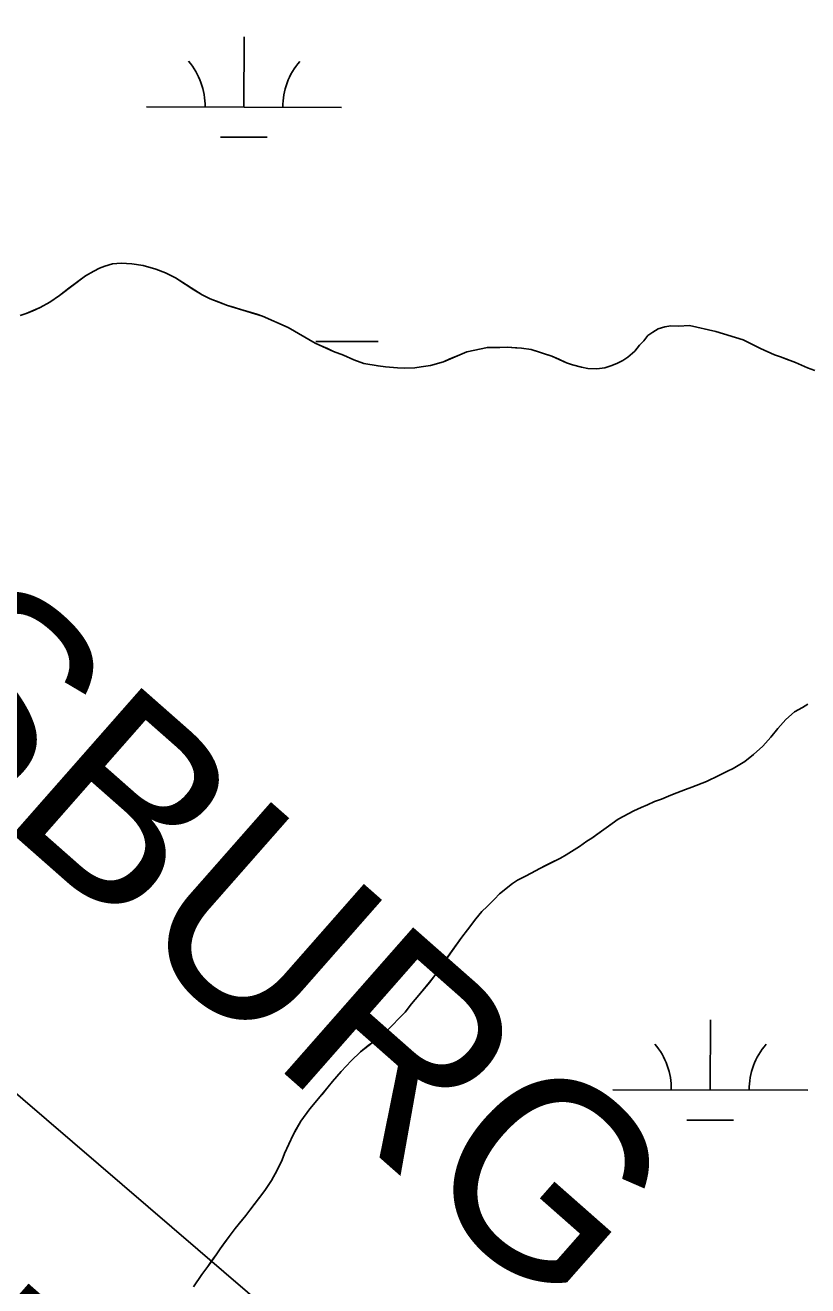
# Model space of a CAD drawing. Extents: x 3180038 to 3217926, y 922069 to 947485.
# Drawn here: x 3209093 to 3209495, y 937127 to 937774 of the extents above; entities that cross this region are included whole.
import ezdxf

# ---------------------------------------------------------------- set-up
doc = ezdxf.new("R2010")
doc.units = 0
for name, color, linetype in [('V-SITE-VEGE', 7, 'Continuous'), ('V-TOPO-BNDY', 7, 'Continuous'), ('V-TOPO-GNAM-IDEN', 7, 'Continuous'), ('V-TOPO-SHOR', 7, 'Continuous'), ('V-WETL-SWMP', 7, 'Continuous')]:
    doc.layers.add(name, color=color, linetype=linetype)

msp = doc.modelspace()

# ---------------------------------------------------------------- linework, layer by layer
at = {"layer": 'V-SITE-VEGE'}
for p, q in [((3209137.87, 937651.35), (3209134.08, 937650.24)), ((3209142.39, 937651.75), (3209137.87, 937651.35)), ((3209147.81, 937651.43), (3209142.39, 937651.75)), ((3209153.6, 937650.57), (3209147.81, 937651.43)), ((3209124, 937645.28), (3209110.7, 937635.23)), ((3209128.32, 937647.66), (3209124, 937645.28)), ((3209131.2, 937649.13), (3209128.32, 937647.66)), ((3209134.08, 937650.24), (3209131.2, 937649.13)), ((3209160.13, 937648.63), (3209153.6, 937650.57)), ((3209165.2, 937646.86), (3209160.13, 937648.63)), ((3209170.29, 937644.19), (3209165.2, 937646.86)), ((3209183.91, 937635.44), (3209170.29, 937644.19)), ((3209105.84, 937631.76), (3209100.8, 937629.01)), ((3209110.7, 937635.23), (3209105.84, 937631.76)), ((3209188.09, 937633.48), (3209183.91, 937635.44)), ((3209196.97, 937630.11), (3209188.09, 937633.48)), ((3209093.59, 937625.88), (3209090.53, 937624.95)), ((3209100.8, 937629.01), (3209093.59, 937625.88)), ((3209214.91, 937624.65), (3209196.97, 937630.11)), ((3209228.15, 937618.79), (3209214.91, 937624.65)), ((3209241.96, 937610.76), (3209228.15, 937618.79)), ((3209421.41, 937619.2), (3209417.98, 937618.09)), ((3209424.48, 937619.59), (3209421.41, 937619.2)), ((3209428.46, 937619.44), (3209424.48, 937619.59)), ((3209434.06, 937619.84), (3209428.46, 937619.44)), ((3209447.64, 937616.69), (3209434.06, 937619.84)), ((3209412.77, 937614.62), (3209410.62, 937611.89)), ((3209415.28, 937616.44), (3209412.77, 937614.62)), ((3209417.98, 937618.09), (3209415.28, 937616.44)), ((3209461.6, 937612.47), (3209447.64, 937616.69)), ((3209470.49, 937608.01), (3209461.6, 937612.47)), ((3209251.39, 937606.49), (3209241.96, 937610.76)), ((3209256.47, 937604.55), (3209251.39, 937606.49)), ((3209319.73, 937606.3), (3209307.83, 937601.15)), ((3209330.37, 937608.55), (3209319.73, 937606.3)), ((3209340.5, 937608.63), (3209330.37, 937608.55)), ((3209347.92, 937608.15), (3209340.5, 937608.63)), ((3209352.8, 937607.46), (3209347.92, 937608.15)), ((3209363.49, 937604.11), (3209352.8, 937607.46)), ((3209405.96, 937606.61), (3209402.37, 937603.51)), ((3209408.47, 937609.7), (3209405.96, 937606.61)), ((3209410.62, 937611.89), (3209408.47, 937609.7)), ((3209477.75, 937604.82), (3209470.49, 937608.01)), ((3209261.73, 937602.24), (3209256.47, 937604.55)), ((3209266.99, 937600.29), (3209261.73, 937602.24)), ((3209274.23, 937599.08), (3209266.99, 937600.29)), ((3209307.83, 937601.15), (3209301.16, 937599.29)), ((3209370.93, 937600.73), (3209363.49, 937604.11)), ((3209374.01, 937599.67), (3209370.93, 937600.73)), ((3209378.73, 937598.44), (3209374.01, 937599.67)), ((3209396.79, 937600.39), (3209393.72, 937599.1)), ((3209399.85, 937601.86), (3209396.79, 937600.39)), ((3209402.37, 937603.51), (3209399.85, 937601.86)), ((3209480.83, 937603.75), (3209477.75, 937604.82)), ((3209488.44, 937600.74), (3209480.83, 937603.75)), ((3209494.61, 937598.08), (3209488.44, 937600.74)), ((3209278.03, 937598.57), (3209274.23, 937599.08)), ((3209284.18, 937598.07), (3209278.03, 937598.57)), ((3209287.79, 937597.92), (3209284.18, 937598.07)), ((3209293.03, 937598.14), (3209287.79, 937597.92)), ((3209296.29, 937598.53), (3209293.03, 937598.14)), ((3209301.16, 937599.29), (3209296.29, 937598.53)), ((3209381.98, 937597.75), (3209378.73, 937598.44)), ((3209386.5, 937597.6), (3209381.98, 937597.75)), ((3209390.66, 937598.17), (3209386.5, 937597.6)), ((3209393.72, 937599.1), (3209390.66, 937598.17)), ((3209498.42, 937596.66), (3209494.61, 937598.08)), ((3209492.17, 937423.96), (3209494.87, 937425.61)), ((3209483.54, 937417.75), (3209488.02, 937421.76)), ((3209488.02, 937421.76), (3209492.17, 937423.96)), ((3209475.83, 937408.65), (3209479.41, 937413.2)), ((3209479.41, 937413.2), (3209483.54, 937417.75)), ((3209471.71, 937404.1), (3209475.83, 937408.65)), ((3209462.55, 937396.25), (3209466.86, 937399.72)), ((3209466.86, 937399.72), (3209471.71, 937404.1)), ((3209453.55, 937391.3), (3209456.43, 937392.59)), ((3209456.43, 937392.59), (3209462.55, 937396.25)), ((3209442.74, 937385.98), (3209449.23, 937389.1)), ((3209449.23, 937389.1), (3209453.55, 937391.3)), ((3209424.54, 937378.96), (3209427.6, 937380.07)), ((3209427.6, 937380.07), (3209432.11, 937381.92)), ((3209432.11, 937381.92), (3209435.35, 937383.03)), ((3209435.35, 937383.03), (3209442.74, 937385.98)), ((3209409.22, 937372.7), (3209412.47, 937373.99)), ((3209412.47, 937373.99), (3209416.07, 937375.64)), ((3209416.07, 937375.64), (3209419.68, 937376.94)), ((3209419.68, 937376.94), (3209424.54, 937378.96)), ((3209397.52, 937366.64), (3209405.44, 937370.86)), ((3209405.44, 937370.86), (3209409.22, 937372.7)), ((3209384.03, 937356.96), (3209397.52, 937366.64)), ((3209377.56, 937352.57), (3209381.33, 937355.31)), ((3209381.33, 937355.31), (3209384.03, 937356.96)), ((3209367.84, 937346.71), (3209370.72, 937348.36)), ((3209370.72, 937348.36), (3209377.56, 937352.57)), ((3209350.2, 937337.53), (3209357.22, 937341.38)), ((3209357.22, 937341.38), (3209367.84, 937346.71)), ((3209343.18, 937333.68), (3209345.88, 937335.33)), ((3209345.88, 937335.33), (3209350.2, 937337.53)), ((3209334.02, 937325.65), (3209336.53, 937328.38)), ((3209336.53, 937328.38), (3209343.18, 937333.68)), ((3209327.56, 937319.28), (3209330.25, 937321.83)), ((3209330.25, 937321.83), (3209334.02, 937325.65)), ((3209320.22, 937309.82), (3209324.34, 937315.45)), ((3209324.34, 937315.45), (3209327.56, 937319.28)), ((3209317.18, 937306.18), (3209320.22, 937309.82)), ((3209305.2, 937289.27), (3209317.18, 937306.18)), ((3209303.41, 937286.55), (3209305.2, 937289.27)), ((3209291.41, 937271.99), (3209300.73, 937283.09)), ((3209300.73, 937283.09), (3209303.41, 937286.55)), ((3209288.19, 937267.63), (3209291.41, 937271.99)), ((3209278.32, 937257.79), (3209288.19, 937267.63)), ((3209275.63, 937255.78), (3209278.32, 937257.79)), ((3209265.21, 937247.38), (3209271.85, 937252.5)), ((3209271.85, 937252.5), (3209275.63, 937255.78)), ((3209260.36, 937242.65), (3209265.21, 937247.38)), ((3209255.34, 937237.18), (3209260.36, 937242.65)), ((3209248.71, 937229.36), (3209250.86, 937232.09)), ((3209250.86, 937232.09), (3209255.34, 937237.18)), ((3209242.8, 937222.44), (3209248.71, 937229.36)), ((3209234.57, 937211.71), (3209239.22, 937218.08)), ((3209239.22, 937218.08), (3209242.8, 937222.44)), ((3209230.64, 937204.81), (3209234.57, 937211.71)), ((3209226.2, 937195.2), (3209230.64, 937204.81)), ((3209224.96, 937191.93), (3209226.2, 937195.2)), ((3209219.62, 937181.4), (3209222.47, 937186.67)), ((3209222.47, 937186.67), (3209224.96, 937191.93)), ((3209216.04, 937176.13), (3209219.62, 937181.4)), ((3209208.35, 937166.13), (3209216.04, 937176.13)), ((3209200.83, 937156.67), (3209206.38, 937163.4)), ((3209206.38, 937163.4), (3209208.35, 937166.13)), ((3209197.78, 937152.67), (3209200.83, 937156.67)), ((3209193.13, 937146.31), (3209197.78, 937152.67)), ((3209186.88, 937137.22), (3209191.53, 937143.76)), ((3209191.53, 937143.76), (3209193.13, 937146.31)), ((3209183.84, 937133.22), (3209186.88, 937137.22)), ((3209179.55, 937126.86), (3209183.84, 937133.22))]:
    msp.add_line(p, q, dxfattribs=at)
at = {"layer": 'V-TOPO-BNDY'}
msp.add_line((3205592, 940222.23), (3209853.29, 936570.46), dxfattribs=at)
at = {"layer": 'V-TOPO-SHOR'}
for points in [[(3209090.53, 937624.95), (3209093.59, 937625.88), (3209096.66, 937627.17), (3209100.8, 937629.01), (3209105.84, 937631.76), (3209110.7, 937635.23), (3209115.55, 937638.88), (3209120.22, 937642.36), (3209124, 937645.28), (3209128.32, 937647.66), (3209131.2, 937649.13), (3209134.08, 937650.24), (3209137.87, 937651.35), (3209142.39, 937651.75), (3209147.81, 937651.43), (3209153.6, 937650.57), (3209160.13, 937648.63)], [(3209160.13, 937648.63), (3209165.2, 937646.86), (3209170.29, 937644.19), (3209175.19, 937640.98), (3209179.74, 937638.12), (3209183.91, 937635.44), (3209188.09, 937633.48), (3209192.62, 937631.71), (3209196.97, 937630.11), (3209200.05, 937629.24), (3209204.4, 937627.82), (3209207.48, 937626.94), (3209212.01, 937625.53), (3209214.91, 937624.65), (3209228.15, 937618.79), (3209241.96, 937610.76), (3209245.04, 937609.34), (3209248.3, 937607.92), (3209251.39, 937606.49), (3209256.47, 937604.55), (3209261.73, 937602.24), (3209266.99, 937600.29), (3209274.23, 937599.08), (3209278.03, 937598.57), (3209284.18, 937598.07), (3209287.79, 937597.92), (3209293.03, 937598.14), (3209296.29, 937598.53), (3209301.16, 937599.29), (3209307.83, 937601.15), (3209311.08, 937602.62), (3209315.04, 937604.28), (3209319.73, 937606.3), (3209330.38, 937608.55), (3209333.45, 937608.58), (3209336.7, 937608.6), (3209340.5, 937608.63), (3209344.84, 937608.3), (3209347.92, 937608.15), (3209352.8, 937607.46), (3209356.61, 937606.22), (3209359.69, 937605.35), (3209363.49, 937604.11), (3209366.94, 937602.51), (3209370.93, 937600.73), (3209374.01, 937599.67), (3209378.73, 937598.44), (3209381.98, 937597.75), (3209386.5, 937597.6), (3209390.66, 937598.17), (3209393.72, 937599.1), (3209396.79, 937600.39), (3209399.85, 937601.86), (3209402.37, 937603.51), (3209405.96, 937606.61), (3209408.47, 937609.7), (3209410.62, 937611.89), (3209412.77, 937614.62), (3209415.28, 937616.44), (3209417.98, 937618.09), (3209421.41, 937619.2), (3209424.48, 937619.59), (3209428.46, 937619.44), (3209434.06, 937619.84)], [(3209434.06, 937619.84), (3209447.64, 937616.69), (3209461.6, 937612.47), (3209470.49, 937608.01), (3209477.75, 937604.82), (3209480.83, 937603.75), (3209483.91, 937602.51), (3209488.44, 937600.74), (3209494.61, 937598.08), (3209498.42, 937596.66)], [(3209494.87, 937425.61), (3209492.17, 937423.96), (3209488.02, 937421.76), (3209483.54, 937417.75), (3209479.41, 937413.2), (3209475.83, 937408.65), (3209471.71, 937404.1), (3209466.86, 937399.72), (3209462.55, 937396.25), (3209456.43, 937392.59), (3209453.55, 937391.3)], [(3209453.55, 937391.3), (3209449.23, 937389.1), (3209442.74, 937385.98), (3209435.35, 937383.03), (3209432.11, 937381.92), (3209427.6, 937380.07), (3209424.54, 937378.96), (3209419.68, 937376.94), (3209416.07, 937375.64), (3209412.47, 937373.99), (3209409.22, 937372.7), (3209405.44, 937370.86), (3209397.52, 937366.64), (3209392.48, 937362.99), (3209386.55, 937358.78), (3209384.03, 937356.96), (3209381.33, 937355.31), (3209377.56, 937352.57), (3209374.86, 937350.92), (3209370.72, 937348.36), (3209367.84, 937346.71), (3209362.98, 937344.32), (3209360.1, 937342.85), (3209357.22, 937341.38), (3209352.9, 937339), (3209350.2, 937337.53), (3209345.88, 937335.33), (3209343.18, 937333.68), (3209340.66, 937331.67), (3209336.53, 937328.38), (3209334.02, 937325.65), (3209330.25, 937321.83), (3209327.56, 937319.28), (3209324.34, 937315.45), (3209320.22, 937309.82), (3209317.18, 937306.18), (3209313.6, 937301.09), (3209308.59, 937294), (3209305.2, 937289.27), (3209303.41, 937286.55), (3209300.73, 937283.09), (3209296.07, 937277.45), (3209291.41, 937271.99), (3209288.19, 937267.63), (3209278.32, 937257.79), (3209275.63, 937255.78), (3209271.85, 937252.5), (3209269.16, 937250.49), (3209265.21, 937247.38), (3209260.36, 937242.65), (3209255.34, 937237.18), (3209250.86, 937232.09), (3209248.71, 937229.36), (3209245.31, 937225.35), (3209242.8, 937222.44), (3209239.22, 937218.08), (3209234.57, 937211.71), (3209232.25, 937207.71), (3209230.64, 937204.81), (3209226.2, 937195.2), (3209224.96, 937191.93), (3209222.47, 937186.67), (3209219.62, 937181.4), (3209216.04, 937176.13), (3209212.82, 937171.95), (3209208.35, 937166.13), (3209206.38, 937163.4), (3209203.16, 937159.4), (3209200.83, 937156.67), (3209197.78, 937152.67), (3209195.82, 937149.94), (3209193.13, 937146.31), (3209191.53, 937143.76), (3209188.66, 937139.76), (3209186.88, 937137.22), (3209183.84, 937133.22), (3209179.55, 937126.86)]]:
    msp.add_lwpolyline(points, dxfattribs=at)
at = {"layer": 'V-WETL-SWMP'}
for p, q in [((3209205.43, 937731.78), (3209205.51, 937767.78)), ((3209155.43, 937731.89), (3209255.43, 937731.67)), ((3209193.39, 937716.37), (3209217.39, 937716.32)), ((3209242.31, 937611.62), (3209274.31, 937611.55)), ((3209444.77, 937227.75), (3209444.85, 937263.75)), ((3209394.77, 937227.86), (3209494.76, 937227.64)), ((3209432.73, 937212.35), (3209456.73, 937212.29))]:
    msp.add_line(p, q, dxfattribs=at)
for points in [[(3209374.01, 937599.67), (3209370.93, 937600.73), (3209366.94, 937602.51), (3209363.49, 937604.11), (3209359.69, 937605.35), (3209356.61, 937606.23), (3209352.8, 937607.46), (3209347.92, 937608.15), (3209344.84, 937608.3), (3209340.5, 937608.63), (3209336.7, 937608.6), (3209333.45, 937608.58), (3209330.38, 937608.55), (3209319.73, 937606.3), (3209315.04, 937604.28), (3209311.08, 937602.62), (3209307.84, 937601.15), (3209301.16, 937599.29), (3209296.29, 937598.53), (3209293.04, 937598.14), (3209287.79, 937597.92), (3209284.18, 937598.07), (3209278.03, 937598.57), (3209274.23, 937599.08), (3209266.99, 937600.29), (3209261.73, 937602.23), (3209256.47, 937604.54), (3209251.39, 937606.49), (3209248.31, 937607.92), (3209245.04, 937609.34), (3209241.96, 937610.76), (3209228.15, 937618.79), (3209214.91, 937624.65), (3209212.01, 937625.53), (3209207.48, 937626.94), (3209204.4, 937627.82), (3209200.05, 937629.24), (3209196.97, 937630.12), (3209192.62, 937631.71), (3209188.09, 937633.48), (3209183.91, 937635.44), (3209179.73, 937638.12), (3209175.19, 937640.97), (3209170.29, 937644.19), (3209165.2, 937646.86), (3209160.13, 937648.63), (3209153.6, 937650.57), (3209147.81, 937651.43), (3209142.39, 937651.75), (3209137.87, 937651.35), (3209134.08, 937650.24), (3209131.2, 937649.13), (3209128.32, 937647.66), (3209124, 937645.28), (3209120.22, 937642.36), (3209115.55, 937638.88), (3209110.7, 937635.23), (3209105.84, 937631.76), (3209100.8, 937629.01), (3209096.66, 937627.17), (3209093.6, 937625.88), (3209090.53, 937624.95)], [(3209498.42, 937596.66), (3209494.61, 937598.08), (3209488.44, 937600.74), (3209483.91, 937602.51), (3209480.83, 937603.76), (3209477.75, 937604.82), (3209470.49, 937608.01), (3209461.6, 937612.46), (3209447.64, 937616.69), (3209434.06, 937619.84), (3209428.46, 937619.44), (3209424.48, 937619.59), (3209421.41, 937619.2), (3209417.98, 937618.09), (3209415.28, 937616.44), (3209412.77, 937614.62), (3209410.62, 937611.89), (3209408.47, 937609.7), (3209405.96, 937606.61), (3209402.37, 937603.51), (3209399.85, 937601.86), (3209396.79, 937600.39), (3209393.72, 937599.1), (3209390.66, 937598.17), (3209386.5, 937597.6), (3209381.98, 937597.75), (3209378.72, 937598.44), (3209374.01, 937599.67)], [(3209275.63, 937255.78), (3209278.32, 937257.79), (3209288.19, 937267.63), (3209291.41, 937271.99), (3209296.07, 937277.45), (3209300.72, 937283.09), (3209303.41, 937286.55), (3209305.2, 937289.27), (3209308.59, 937294), (3209313.6, 937301.09), (3209317.18, 937306.18), (3209320.22, 937309.82), (3209324.34, 937315.45), (3209327.56, 937319.28), (3209330.25, 937321.83), (3209334.02, 937325.65), (3209336.53, 937328.39), (3209340.66, 937331.67), (3209343.18, 937333.68), (3209345.88, 937335.33), (3209350.2, 937337.53), (3209352.9, 937339), (3209357.22, 937341.38), (3209360.1, 937342.85), (3209362.98, 937344.32), (3209367.84, 937346.71), (3209370.72, 937348.36), (3209374.86, 937350.92), (3209377.56, 937352.57), (3209381.34, 937355.31), (3209384.03, 937356.96), (3209386.55, 937358.78), (3209392.48, 937362.99), (3209397.52, 937366.64), (3209405.44, 937370.86), (3209409.22, 937372.7), (3209412.47, 937373.99), (3209416.07, 937375.65), (3209419.67, 937376.94), (3209424.54, 937378.96), (3209427.6, 937380.07), (3209432.11, 937381.92), (3209435.36, 937383.03), (3209442.74, 937385.98), (3209449.23, 937389.1), (3209453.55, 937391.3), (3209456.43, 937392.59), (3209462.55, 937396.25), (3209466.86, 937399.72), (3209471.71, 937404.1), (3209475.83, 937408.65), (3209479.41, 937413.2), (3209483.54, 937417.75), (3209488.02, 937421.76), (3209492.17, 937423.96), (3209494.86, 937425.61)], [(3209179.55, 937126.86), (3209183.84, 937133.22), (3209186.88, 937137.22), (3209188.67, 937139.76), (3209191.53, 937143.76), (3209193.13, 937146.31), (3209195.82, 937149.94), (3209197.79, 937152.67), (3209200.83, 937156.67), (3209203.16, 937159.4), (3209206.38, 937163.4), (3209208.35, 937166.13), (3209212.82, 937171.95), (3209216.04, 937176.13), (3209219.62, 937181.4), (3209222.47, 937186.67), (3209224.96, 937191.93), (3209226.2, 937195.19), (3209230.65, 937204.81), (3209232.25, 937207.72), (3209234.57, 937211.71), (3209239.22, 937218.07), (3209242.8, 937222.44), (3209245.31, 937225.35), (3209248.71, 937229.36), (3209250.86, 937232.09), (3209255.34, 937237.18), (3209260.36, 937242.64), (3209265.21, 937247.38), (3209269.16, 937250.49), (3209271.86, 937252.5), (3209275.63, 937255.78)]]:
    msp.add_lwpolyline(points, dxfattribs=at)
for centre, start, end in [((3209150.19, 937732.38), 359.09901, 40.64267), ((3209260.67, 937732.13), 139.09901, 180.64267), ((3209389.52, 937228.35), 359.09901, 40.64267), ((3209500.01, 937228.1), 139.09901, 180.64267)]:
    msp.add_arc(centre, 35.25, start, end, dxfattribs=at)

# ---------------------------------------------------------------- texts
at = {"layer": 'V-TOPO-GNAM-IDEN'}
for s, height, rotation, p in [('VICKSBURG', 100, 318.63769, (3208777.31, 937631.3)), ('NEW    ORLEANS', 99.9998, 318.74313, (3208523.6, 937496.53))]:
    msp.add_text(s, height=height, rotation=rotation, dxfattribs=at).set_placement(p)

doc.saveas('drawing.dxf')
